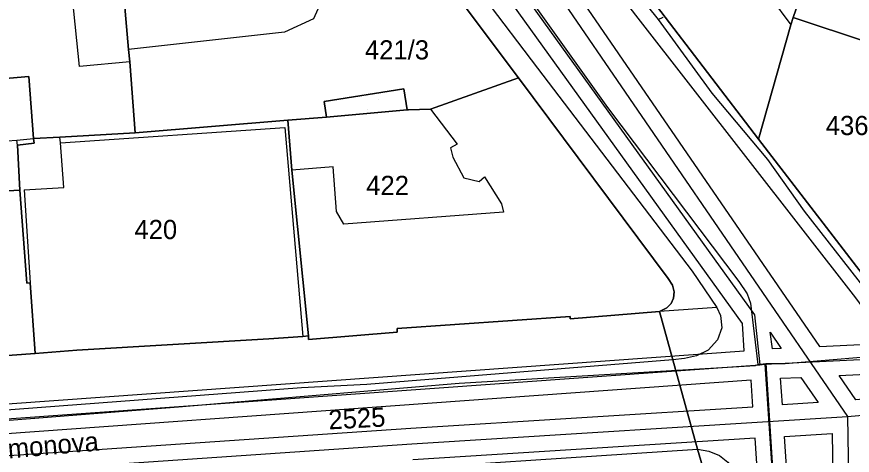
# Model space of a CAD drawing. Extents: x -263423 to -261326, y -1240067 to -1237864.
# Drawn here: x -263120.9 to -263033.7, y -1239832.2 to -1239786.4 of the extents above; entities that cross this region are included whole.
import ezdxf

# ---------------------------------------------------------------- set-up
doc = ezdxf.new("R2010")
doc.units = 0
for name, color, linetype in [('body_kn', 7, 'Continuous'), ('kladpar_druhypozemkov', 7, 'Continuous'), ('kladpar_hranice', 7, 'Continuous'), ('kladpar_parcelnecisla', 7, 'Continuous'), ('kladpar_plochy', 7, 'Continuous'), ('kladpar_sipky', 7, 'Continuous'), ('popisy', 7, 'Continuous'), ('tarchy_linie', 7, 'Continuous'), ('zappar_hrandruhpozemk', 7, 'Continuous')]:
    doc.layers.add(name, color=color, linetype=linetype)

msp = doc.modelspace()

# ---------------------------------------------------------------- linework, layer by layer
at = {"layer": 'body_kn'}
for p, q in [((-263053.45, -1239786.47), (-263053.45, -1239786.47)), ((-263089.93, -1239786.65), (-263089.93, -1239786.65)), ((-263056.05, -1239786.57), (-263056.05, -1239786.57)), ((-263053.97, -1239786.73), (-263053.97, -1239786.73)), ((-263053.97, -1239786.73), (-263053.97, -1239786.73)), ((-263040.11, -1239787.29), (-263040.11, -1239787.29)), ((-263039.85, -1239786.52), (-263039.85, -1239786.52)), ((-263092.94, -1239788.04), (-263092.94, -1239788.04)), ((-263109.22, -1239789.87), (-263109.22, -1239789.87)), ((-263114.33, -1239791.63), (-263114.33, -1239791.63)), ((-263109.1, -1239791.14), (-263109.1, -1239791.14)), ((-263109.1, -1239791.14), (-263109.1, -1239791.14)), ((-263066.54, -1239791.81), (-263066.54, -1239791.81)), ((-263119.63, -1239792.68), (-263119.63, -1239792.68)), ((-263119.63, -1239792.68), (-263119.63, -1239792.68)), ((-263068.52, -1239792.82), (-263068.52, -1239792.82)), ((-263068.52, -1239792.82), (-263068.52, -1239792.82)), ((-263080.51, -1239793.96), (-263080.51, -1239793.96)), ((-263048.35, -1239794.4), (-263048.35, -1239794.4)), ((-263088.8, -1239795.28), (-263088.8, -1239795.28)), ((-263077.72, -1239796.08), (-263077.72, -1239796.08)), ((-263077.72, -1239796.08), (-263077.72, -1239796.08)), ((-263059.24, -1239795.91), (-263059.24, -1239795.91)), ((-263088.57, -1239796.92), (-263088.57, -1239796.92)), ((-263088.57, -1239796.92), (-263088.57, -1239796.92)), ((-263080.15, -1239796.15), (-263080.15, -1239796.15)), ((-263080.02, -1239796.14), (-263080.02, -1239796.14)), ((-263080.02, -1239796.14), (-263080.02, -1239796.14)), ((-263092.59, -1239797.22), (-263092.59, -1239797.22)), ((-263108.55, -1239798.54), (-263108.55, -1239798.54)), ((-263108.55, -1239798.54), (-263108.55, -1239798.54)), ((-263092.92, -1239797.98), (-263092.92, -1239797.98)), ((-263120.87, -1239799.31), (-263120.87, -1239799.31)), ((-263120.87, -1239799.31), (-263120.87, -1239799.31)), ((-263119.15, -1239799.13), (-263119.15, -1239799.13)), ((-263116.4, -1239799.01), (-263116.4, -1239799.01)), ((-263043.47, -1239799.19), (-263043.47, -1239799.19)), ((-263043.47, -1239799.19), (-263043.47, -1239799.19)), ((-263120.81, -1239799.82), (-263120.81, -1239799.82)), ((-263120.81, -1239799.82), (-263120.81, -1239799.82)), ((-263119.09, -1239799.64), (-263119.09, -1239799.64)), ((-263116.34, -1239799.59), (-263116.34, -1239799.59)), ((-263075.63, -1239800.11), (-263075.63, -1239800.11)), ((-263074.93, -1239799.73), (-263074.93, -1239799.73)), ((-263075.38, -1239801.07), (-263075.38, -1239801.07)), ((-263042.53, -1239801.32), (-263042.53, -1239801.32)), ((-263087.89, -1239802.09), (-263087.89, -1239802.09)), ((-263092.17, -1239802.45), (-263092.17, -1239802.45)), ((-263074.24, -1239803.24), (-263074.24, -1239803.24)), ((-263072.65, -1239803.63), (-263072.65, -1239803.63)), ((-263072.07, -1239803.12), (-263072.07, -1239803.12)), ((-263120.57, -1239804.54), (-263120.57, -1239804.54)), ((-263120.13, -1239804.48), (-263120.13, -1239804.48)), ((-263115.98, -1239804.24), (-263115.98, -1239804.24)), ((-263070.3, -1239805.94), (-263070.3, -1239805.94)), ((-263087.53, -1239806.74), (-263087.53, -1239806.74)), ((-263070.11, -1239806.83), (-263070.11, -1239806.83)), ((-263038.73, -1239806.72), (-263038.73, -1239806.72)), ((-263086.77, -1239808.09), (-263086.77, -1239808.09)), ((-263050.42, -1239812.99), (-263050.42, -1239812.99)), ((-263119.85, -1239814.23), (-263119.85, -1239814.23)), ((-263119.48, -1239814.2), (-263119.48, -1239814.2)), ((-263052.91, -1239813.74), (-263052.91, -1239813.74)), ((-263045.55, -1239814.04), (-263045.55, -1239814.04)), ((-263052.47, -1239814.44), (-263052.47, -1239814.44)), ((-263052.28, -1239815.14), (-263052.28, -1239815.14)), ((-263052.34, -1239815.78), (-263052.34, -1239815.78)), ((-263044.65, -1239815.33), (-263044.65, -1239815.33)), ((-263053.05, -1239816.8), (-263053.05, -1239816.8)), ((-263052.6, -1239816.35), (-263052.6, -1239816.35)), ((-263047.82, -1239816.76), (-263047.82, -1239816.76)), ((-263047.82, -1239816.76), (-263047.82, -1239816.76)), ((-263044.32, -1239816.33), (-263044.32, -1239816.33)), ((-263063.13, -1239817.7), (-263063.13, -1239817.7)), ((-263053.82, -1239817.18), (-263053.82, -1239817.18)), ((-263047.44, -1239817.59), (-263047.44, -1239817.59)), ((-263043.91, -1239817.53), (-263043.91, -1239817.53)), ((-263063.14, -1239817.96), (-263063.14, -1239817.96)), ((-263045.16, -1239818.43), (-263045.16, -1239818.43)), ((-263081.2, -1239818.95), (-263081.2, -1239818.95)), ((-263081.2, -1239819.34), (-263081.2, -1239819.34)), ((-263047.32, -1239818.87), (-263047.32, -1239818.87)), ((-263042.28, -1239819.34), (-263042.28, -1239819.34)), ((-263042.28, -1239819.34), (-263042.28, -1239819.34)), ((-263094.6, -1239820.03), (-263094.6, -1239820.03)), ((-263094.6, -1239820.03), (-263094.6, -1239820.03)), ((-263091.03, -1239819.8), (-263091.03, -1239819.8)), ((-263090.45, -1239819.73), (-263090.45, -1239819.73)), ((-263090.45, -1239820.12), (-263090.45, -1239820.12)), ((-263047.77, -1239820.14), (-263047.77, -1239820.14)), ((-263114.64, -1239821.21), (-263114.64, -1239821.21)), ((-263048.73, -1239821.22), (-263048.73, -1239821.22)), ((-263044.98, -1239821.29), (-263044.98, -1239821.29)), ((-263042.03, -1239821.09), (-263042.03, -1239821.09)), ((-263041.11, -1239821.05), (-263041.11, -1239821.05)), ((-263037.12, -1239820.85), (-263037.12, -1239820.85)), ((-263118.99, -1239821.57), (-263118.99, -1239821.57)), ((-263052.44, -1239822.22), (-263052.44, -1239822.22)), ((-263052.44, -1239822.22), (-263052.44, -1239822.22)), ((-263051.22, -1239822.1), (-263051.22, -1239822.1)), ((-263049.95, -1239821.79), (-263049.95, -1239821.79)), ((-263043.81, -1239822.82), (-263043.81, -1239822.82)), ((-263043.56, -1239822.7), (-263043.56, -1239822.7)), ((-263043.35, -1239822.73), (-263043.35, -1239822.73)), ((-263042.81, -1239822.68), (-263042.81, -1239822.68)), ((-263042.81, -1239822.68), (-263042.81, -1239822.68)), ((-263042.71, -1239822.6), (-263042.71, -1239822.6)), ((-263042.04, -1239822.61), (-263042.04, -1239822.61)), ((-263040.71, -1239822.61), (-263040.71, -1239822.61)), ((-263035.06, -1239823.85), (-263035.06, -1239823.85)), ((-263035.06, -1239823.85), (-263035.06, -1239823.85)), ((-263084.35, -1239824.8), (-263084.35, -1239824.8)), ((-263074.71, -1239824.67), (-263074.71, -1239824.67)), ((-263044.24, -1239824.35), (-263044.24, -1239824.35)), ((-263041.17, -1239824.15), (-263041.17, -1239824.15)), ((-263041.17, -1239824.15), (-263041.17, -1239824.15)), ((-263039.05, -1239824.05), (-263039.05, -1239824.05)), ((-263091.18, -1239825.15), (-263091.18, -1239825.15)), ((-263094.61, -1239826.34), (-263094.61, -1239826.34)), ((-263104.03, -1239827.13), (-263104.03, -1239827.13)), ((-263044.06, -1239827.11), (-263044.06, -1239827.11)), ((-263040.98, -1239826.91), (-263040.98, -1239826.91)), ((-263037.24, -1239826.68), (-263037.24, -1239826.68)), ((-263034.18, -1239828.14), (-263034.18, -1239828.14)), ((-263079.77, -1239829.35), (-263079.77, -1239829.35)), ((-263035.8, -1239829.9), (-263035.8, -1239829.9)), ((-263035.8, -1239829.9), (-263035.8, -1239829.9)), ((-263043.84, -1239830.4), (-263043.84, -1239830.4)), ((-263040.77, -1239830.21), (-263040.77, -1239830.21)), ((-263079.66, -1239831), (-263079.66, -1239831)), ((-263049.86, -1239831.54), (-263049.86, -1239831.54)), ((-263049.86, -1239831.54), (-263049.86, -1239831.54)), ((-263048.65, -1239831.74), (-263048.65, -1239831.74))]:
    msp.add_line(p, q, dxfattribs=at)
at = {"layer": 'kladpar_druhypozemkov'}
for p, q in [((-263084.33, -1239796.08), (-263084.33, -1239796.08)), ((-263033.98, -1239796.48), (-263033.98, -1239796.48)), ((-263081.58, -1239803.09), (-263081.58, -1239803.09)), ((-263106.9, -1239807.63), (-263106.9, -1239807.63)), ((-263085.45, -1239827.63), (-263085.45, -1239827.63))]:
    msp.add_line(p, q, dxfattribs=at)
at = {"layer": 'kladpar_hranice'}
for points in [[(-263109.85, -1239692.14), (-263096.62, -1239719.81), (-263086.05, -1239741.92), (-263081.36, -1239750.04), (-263073.05, -1239760.54), (-263054.13, -1239785.3), (-263043.47, -1239799.19), (-263030.91, -1239815.51)], [(-263049.1, -1239834.16), (-263049.86, -1239831.54), (-263052.44, -1239822.22), (-263053.82, -1239817.18), (-263053.05, -1239816.8), (-263052.6, -1239816.35), (-263052.34, -1239815.78), (-263052.28, -1239815.14), (-263052.47, -1239814.44), (-263052.91, -1239813.74), (-263068.52, -1239792.82), (-263083.5, -1239772.85), (-263098.29, -1239753.78), (-263108.34, -1239728.74), (-263121.61, -1239695.01)], [(-263037.21, -1239750.01), (-263028.75, -1239754.07), (-263035.95, -1239775.13), (-263039.85, -1239786.52), (-263040.11, -1239787.29), (-263043.47, -1239799.19), (-263054.13, -1239785.3), (-263048.6, -1239772.77), (-263041.97, -1239759.68), (-263038.95, -1239753.51), (-263037.21, -1239750.01)], [(-263068.52, -1239792.82), (-263077.72, -1239796.08), (-263080.02, -1239796.14), (-263080.15, -1239796.15), (-263080.51, -1239793.96), (-263088.8, -1239795.28), (-263088.57, -1239796.92), (-263092.59, -1239797.22), (-263108.55, -1239798.54), (-263109.1, -1239791.14), (-263109.22, -1239789.87), (-263109.89, -1239782.22), (-263110.44, -1239776.41), (-263083.5, -1239772.85), (-263068.52, -1239792.82)], [(-263035.95, -1239775.13), (-263021.32, -1239779.73), (-263023.44, -1239788.44), (-263024.24, -1239791.7), (-263039.85, -1239786.52), (-263035.95, -1239775.13)], [(-263122.19, -1239777.94), (-263118.49, -1239777.52), (-263110.44, -1239776.41), (-263109.89, -1239782.22), (-263109.22, -1239789.87), (-263109.1, -1239791.14), (-263108.55, -1239798.54), (-263116.4, -1239799.01), (-263119.15, -1239799.13), (-263119.63, -1239792.68), (-263135.39, -1239794.01), (-263135.53, -1239791.28), (-263136.17, -1239784.61), (-263131.79, -1239784.29), (-263132.37, -1239778.44), (-263122.19, -1239777.94)], [(-263043.47, -1239799.19), (-263040.11, -1239787.29), (-263039.85, -1239786.52), (-263024.24, -1239791.7), (-263024.55, -1239792.98), (-263028.91, -1239808.56), (-263030.91, -1239815.51), (-263043.47, -1239799.19)], [(-263119.63, -1239792.68), (-263119.15, -1239799.13), (-263119.09, -1239799.64), (-263120.81, -1239799.82), (-263120.57, -1239804.54), (-263134.62, -1239805.33), (-263135.07, -1239800.31), (-263142.88, -1239800.76), (-263144.59, -1239800.88), (-263145.17, -1239795.61), (-263145.3, -1239794.85), (-263135.39, -1239794.01), (-263119.63, -1239792.68)], [(-263080.02, -1239796.14), (-263077.72, -1239796.08), (-263068.52, -1239792.82), (-263052.91, -1239813.74), (-263052.47, -1239814.44), (-263052.28, -1239815.14), (-263052.34, -1239815.78), (-263052.6, -1239816.35), (-263053.05, -1239816.8), (-263053.82, -1239817.18), (-263063.14, -1239817.96), (-263063.13, -1239817.7), (-263081.2, -1239818.95), (-263081.2, -1239819.34), (-263090.45, -1239820.12), (-263090.45, -1239819.73), (-263092.17, -1239802.45), (-263092.59, -1239797.22), (-263088.57, -1239796.92), (-263080.15, -1239796.15), (-263080.02, -1239796.14)], [(-263088.57, -1239796.92), (-263088.8, -1239795.28), (-263080.51, -1239793.96), (-263080.15, -1239796.15), (-263088.57, -1239796.92)], [(-263108.55, -1239798.54), (-263092.59, -1239797.22), (-263092.17, -1239802.45), (-263090.45, -1239819.73), (-263091.03, -1239819.8), (-263094.6, -1239820.03), (-263114.64, -1239821.21), (-263118.99, -1239821.57), (-263119.48, -1239814.2), (-263119.85, -1239814.23), (-263120.57, -1239804.54), (-263120.81, -1239799.82), (-263119.09, -1239799.64), (-263119.15, -1239799.13), (-263116.4, -1239799.01), (-263108.55, -1239798.54)], [(-263135.07, -1239800.31), (-263134.62, -1239805.33), (-263120.57, -1239804.54), (-263119.85, -1239814.23), (-263119.48, -1239814.2), (-263118.99, -1239821.57), (-263155.03, -1239824.16), (-263154.97, -1239824.67), (-263157.13, -1239824.8), (-263157.13, -1239824.29), (-263160.05, -1239824.61), (-263162.75, -1239802.55), (-263144.59, -1239800.88), (-263142.88, -1239800.76), (-263135.07, -1239800.31)], [(-263094.6, -1239820.03), (-263091.03, -1239819.8), (-263090.45, -1239819.73), (-263090.45, -1239820.12), (-263081.2, -1239819.34), (-263081.2, -1239818.95), (-263063.13, -1239817.7), (-263063.14, -1239817.96), (-263053.82, -1239817.18), (-263052.44, -1239822.22), (-263049.86, -1239831.54), (-263049.1, -1239834.16)], [(-263160.09, -1239840), (-263160.1, -1239830.46), (-263160.05, -1239824.61), (-263157.13, -1239824.29), (-263157.13, -1239824.8), (-263154.97, -1239824.67), (-263155.03, -1239824.16), (-263118.99, -1239821.57), (-263114.64, -1239821.21), (-263094.6, -1239820.03)]]:
    msp.add_lwpolyline(points, dxfattribs=at)
at = {"layer": 'kladpar_plochy'}
for points in [[(-263109.85, -1239692.14), (-263096.62, -1239719.81), (-263086.05, -1239741.92), (-263081.36, -1239750.04), (-263073.05, -1239760.54), (-263054.13, -1239785.3), (-263043.47, -1239799.19), (-263030.91, -1239815.51)], [(-263049.1, -1239834.16), (-263049.86, -1239831.54), (-263052.44, -1239822.22), (-263053.82, -1239817.18), (-263053.05, -1239816.8), (-263052.6, -1239816.35), (-263052.34, -1239815.78), (-263052.28, -1239815.14), (-263052.47, -1239814.44), (-263052.91, -1239813.74), (-263068.52, -1239792.82), (-263083.5, -1239772.85), (-263098.29, -1239753.78), (-263108.34, -1239728.74), (-263121.61, -1239695.01)], [(-263160.09, -1239840), (-263160.1, -1239830.46), (-263160.05, -1239824.61), (-263157.13, -1239824.29), (-263157.13, -1239824.8), (-263154.97, -1239824.67), (-263155.03, -1239824.16), (-263118.99, -1239821.57), (-263114.64, -1239821.21), (-263094.6, -1239820.03), (-263091.03, -1239819.8), (-263090.45, -1239819.73), (-263090.45, -1239820.12), (-263081.2, -1239819.34), (-263081.2, -1239818.95), (-263063.13, -1239817.7), (-263063.14, -1239817.96), (-263053.82, -1239817.18), (-263052.44, -1239822.22), (-263049.86, -1239831.54), (-263049.1, -1239834.16)]]:
    msp.add_lwpolyline(points, dxfattribs=at)
for points in [[(-263037.21, -1239750.01), (-263028.75, -1239754.07), (-263035.95, -1239775.13), (-263039.85, -1239786.52), (-263040.11, -1239787.29), (-263043.47, -1239799.19), (-263054.13, -1239785.3), (-263048.6, -1239772.77), (-263041.97, -1239759.68), (-263038.95, -1239753.51)], [(-263068.52, -1239792.82), (-263077.72, -1239796.08), (-263080.02, -1239796.14), (-263080.15, -1239796.15), (-263080.51, -1239793.96), (-263088.8, -1239795.28), (-263088.57, -1239796.92), (-263092.59, -1239797.22), (-263108.55, -1239798.54), (-263109.1, -1239791.14), (-263109.22, -1239789.87), (-263109.89, -1239782.22), (-263110.44, -1239776.41), (-263083.5, -1239772.85)], [(-263035.95, -1239775.13), (-263021.32, -1239779.73), (-263023.44, -1239788.44), (-263024.24, -1239791.7), (-263039.85, -1239786.52)], [(-263122.19, -1239777.94), (-263118.49, -1239777.52), (-263110.44, -1239776.41), (-263109.89, -1239782.22), (-263109.22, -1239789.87), (-263109.1, -1239791.14), (-263108.55, -1239798.54), (-263116.4, -1239799.01), (-263119.15, -1239799.13), (-263119.63, -1239792.68), (-263135.39, -1239794.01), (-263135.53, -1239791.28), (-263136.17, -1239784.61), (-263131.79, -1239784.29), (-263132.37, -1239778.44)], [(-263043.47, -1239799.19), (-263040.11, -1239787.29), (-263039.85, -1239786.52), (-263024.24, -1239791.7), (-263024.55, -1239792.98), (-263028.91, -1239808.56), (-263030.91, -1239815.51)], [(-263119.63, -1239792.68), (-263119.15, -1239799.13), (-263119.09, -1239799.64), (-263120.81, -1239799.82), (-263120.57, -1239804.54), (-263134.62, -1239805.33), (-263135.07, -1239800.31), (-263142.88, -1239800.76), (-263144.59, -1239800.88), (-263145.17, -1239795.61), (-263145.3, -1239794.85), (-263135.39, -1239794.01)], [(-263080.02, -1239796.14), (-263077.72, -1239796.08), (-263068.52, -1239792.82), (-263052.91, -1239813.74), (-263052.47, -1239814.44), (-263052.28, -1239815.14), (-263052.34, -1239815.78), (-263052.6, -1239816.35), (-263053.05, -1239816.8), (-263053.82, -1239817.18), (-263063.14, -1239817.96), (-263063.13, -1239817.7), (-263081.2, -1239818.95), (-263081.2, -1239819.34), (-263090.45, -1239820.12), (-263090.45, -1239819.73), (-263092.17, -1239802.45), (-263092.59, -1239797.22), (-263088.57, -1239796.92), (-263080.15, -1239796.15)], [(-263088.57, -1239796.92), (-263088.8, -1239795.28), (-263080.51, -1239793.96), (-263080.15, -1239796.15)], [(-263108.55, -1239798.54), (-263092.59, -1239797.22), (-263092.17, -1239802.45), (-263090.45, -1239819.73), (-263091.03, -1239819.8), (-263094.6, -1239820.03), (-263114.64, -1239821.21), (-263118.99, -1239821.57), (-263119.48, -1239814.2), (-263119.85, -1239814.23), (-263120.57, -1239804.54), (-263120.81, -1239799.82), (-263119.09, -1239799.64), (-263119.15, -1239799.13), (-263116.4, -1239799.01)], [(-263135.07, -1239800.31), (-263134.62, -1239805.33), (-263120.57, -1239804.54), (-263119.85, -1239814.23), (-263119.48, -1239814.2), (-263118.99, -1239821.57), (-263155.03, -1239824.16), (-263154.97, -1239824.67), (-263157.13, -1239824.8), (-263157.13, -1239824.29), (-263160.05, -1239824.61), (-263162.75, -1239802.55), (-263144.59, -1239800.88), (-263142.88, -1239800.76)]]:
    msp.add_lwpolyline(points, close=True, dxfattribs=at)
at = {"layer": 'kladpar_sipky'}
msp.add_line((-263083.1, -1239795.02), (-263083.1, -1239795.02), dxfattribs=at)
at = {"layer": 'tarchy_linie'}
for p, q in [((-263053.97, -1239786.73), (-263053.45, -1239786.47)), ((-263160.1, -1239831.12), (-263043.35, -1239822.73))]:
    msp.add_line(p, q, dxfattribs=at)
for points in [[(-263160.09, -1239829.56), (-263044.98, -1239821.29), (-263045.16, -1239818.43), (-263083.07, -1239765.76), (-263093.1, -1239752.45), (-263121.79, -1239687.05), (-263120.52, -1239686.7), (-263120.29, -1239686.64), (-263117.13, -1239685.79), (-263115.48, -1239685.35), (-263101.57, -1239719.25), (-263093.85, -1239737.01), (-263064.42, -1239781.05), (-263037.12, -1239820.85), (-262910.42, -1239814.67)], [(-263101.3, -1239710.02), (-263101.87, -1239710.28), (-263092.88, -1239728.92), (-263088.15, -1239739.52), (-263084.15, -1239747.07), (-263082.16, -1239750.1), (-263078.88, -1239754.28), (-263073.72, -1239760.96), (-263069.39, -1239766.68), (-263062.54, -1239776.02), (-263053.97, -1239786.73), (-263048.35, -1239794.4), (-263042.53, -1239801.32), (-263038.73, -1239806.72), (-263031.38, -1239816.09)], [(-263103.14, -1239719.9), (-263095.41, -1239737.69), (-263065.83, -1239781.99), (-263034.18, -1239828.14), (-263033.47, -1239872.58), (-263031.76, -1239917.23), (-263029.83, -1239962.06)], [(-263105.75, -1239722.4), (-263102.83, -1239729.79), (-263096.83, -1239743.14), (-263093.25, -1239749.19), (-263091.16, -1239751.8), (-263086.58, -1239758.39), (-263074.11, -1239775.07), (-263059.24, -1239795.91), (-263045.55, -1239814.04), (-263044.65, -1239815.33), (-263044.32, -1239816.33), (-263043.56, -1239822.7), (-263042.71, -1239822.6), (-263040.43, -1239858.55), (-263038.95, -1239880.76), (-263037.22, -1239901.99), (-263035.84, -1239922.42), (-263035.41, -1239924.83), (-263035.28, -1239930.48), (-263033.47, -1239954.15)], [(-263091.69, -1239751.83), (-263081.84, -1239764.83), (-263043.91, -1239817.53), (-263043.35, -1239822.73), (-263042.81, -1239822.68), (-263040.4, -1239858.87), (-263032.77, -1239966.22)], [(-263042.81, -1239822.68), (-262910.44, -1239816.22), (-262904.59, -1239816.65)], [(-263035.06, -1239823.85), (-262911.88, -1239817.84), (-262911.79, -1239819.21), (-262913.26, -1239818.86), (-262953.73, -1239820.06), (-262994.41, -1239822.97), (-263033.31, -1239826.41), (-263035.06, -1239823.85)], [(-263042.28, -1239819.34), (-263041.11, -1239821.05), (-263042.03, -1239821.09), (-263042.28, -1239819.34)], [(-263160.09, -1239836.48), (-263079.66, -1239831), (-263034.18, -1239828.14), (-262994.26, -1239824.61), (-262953.61, -1239821.71), (-262913.21, -1239820.51), (-262879.9, -1239828.52), (-262850.43, -1239835.43), (-262836.91, -1239877.63), (-262823.42, -1239920.25), (-262815.45, -1239942.96), (-262802.79, -1239976.9), (-262793.53, -1240001.71)], [(-263164.61, -1239831.58), (-263146.86, -1239830.49), (-263104.03, -1239827.13), (-263094.61, -1239826.34), (-263074.71, -1239824.67), (-263043.81, -1239822.82), (-263043.56, -1239822.7), (-263042.71, -1239822.6), (-263042.04, -1239822.61), (-263040.71, -1239822.61), (-263028.21, -1239821.58)], [(-263160.1, -1239834.82), (-263079.77, -1239829.35), (-263044.06, -1239827.11), (-263044.24, -1239824.35), (-263160.1, -1239832.68), (-263160.1, -1239831.12), (-263160.1, -1239830.46), (-263160.09, -1239829.56)], [(-263041.17, -1239824.15), (-263039.05, -1239824.05), (-263037.24, -1239826.68), (-263040.98, -1239826.91), (-263041.17, -1239824.15)], [(-263035.8, -1239829.9), (-263035.12, -1239872.61), (-263033.41, -1239917.29), (-263031.55, -1239960.55), (-263031.63, -1239960.55), (-263038.86, -1239858.77), (-263040.77, -1239830.21), (-263035.8, -1239829.9)], [(-263041.94, -1239858.97), (-263043.84, -1239830.4), (-263079.55, -1239832.65)]]:
    msp.add_lwpolyline(points, dxfattribs=at)
at = {"layer": 'zappar_hrandruhpozemk'}
for p, q in [((-263056.05, -1239786.57), (-263075.73, -1239761.23)), ((-263081.58, -1239772.03), (-263066.54, -1239791.81)), ((-263045.69, -1239779.74), (-263040.11, -1239787.29)), ((-263135.07, -1239800.31), (-263120.87, -1239799.31)), ((-263120.87, -1239799.31), (-263119.15, -1239799.13)), ((-263120.81, -1239799.82), (-263120.87, -1239799.31)), ((-263116.34, -1239799.59), (-263116.4, -1239799.01)), ((-263115.98, -1239804.24), (-263116.34, -1239799.59)), ((-263120.13, -1239804.48), (-263115.98, -1239804.24)), ((-263120.13, -1239804.48), (-263119.48, -1239814.2)), ((-263070.11, -1239806.83), (-263086.77, -1239808.09)), ((-263047.82, -1239816.76), (-263053.82, -1239817.18)), ((-263047.77, -1239820.14), (-263048.73, -1239821.22)), ((-263052.44, -1239822.22), (-263084.35, -1239824.8)), ((-263084.35, -1239824.8), (-263091.18, -1239825.15)), ((-263091.18, -1239825.15), (-263136.11, -1239828.54)), ((-263087.82, -1239834.05), (-263049.86, -1239831.54))]:
    msp.add_line(p, q, dxfattribs=at)
for points in [[(-263109.1, -1239791.14), (-263114.33, -1239791.63), (-263115.07, -1239784.48)], [(-263089.48, -1239785.63), (-263089.93, -1239786.65), (-263092.94, -1239788.04), (-263109.22, -1239789.87)], [(-263030.92, -1239819.01), (-263033.33, -1239815.75), (-263056.05, -1239786.57)], [(-263066.54, -1239791.81), (-263050.42, -1239812.99), (-263047.82, -1239816.76), (-263047.44, -1239817.59), (-263047.32, -1239818.87), (-263047.77, -1239820.14)], [(-263077.72, -1239796.08), (-263074.93, -1239799.73), (-263075.63, -1239800.11), (-263075.38, -1239801.07), (-263074.24, -1239803.24), (-263072.65, -1239803.63), (-263072.07, -1239803.12), (-263070.3, -1239805.94), (-263070.11, -1239806.83)], [(-263116.34, -1239799.59), (-263092.92, -1239797.98), (-263091.03, -1239819.8)], [(-263086.77, -1239808.09), (-263087.53, -1239806.74), (-263087.89, -1239802.09), (-263092.17, -1239802.45)], [(-263048.73, -1239821.22), (-263049.95, -1239821.79), (-263051.22, -1239822.1), (-263052.44, -1239822.22)], [(-263049.86, -1239831.54), (-263048.65, -1239831.74), (-263047.56, -1239832.19), (-263046.67, -1239832.89), (-263045.98, -1239833.73), (-263045.53, -1239834.75), (-263045.41, -1239835.7)]]:
    msp.add_lwpolyline(points, dxfattribs=at)

# ---------------------------------------------------------------- texts
at = {"layer": 'kladpar_parcelnecisla'}
for s, p in [('421/3', (-263084.559, -1239790.89)), ('436', (-263036.461, -1239798.78)), ('422', (-263084.422, -1239805.03)), ('420', (-263108.617, -1239809.63))]:
    msp.add_text(s, height=2, dxfattribs=at).set_placement(p)
msp.add_text('2525', height=2, rotation=3, dxfattribs=at).set_placement((-263088.317, -1239829.486))
at = {"layer": 'popisy'}
msp.add_text('Timonova', height=2, rotation=5, dxfattribs=at).set_placement((-263123.968, -1239832.711))

doc.saveas('drawing.dxf')
